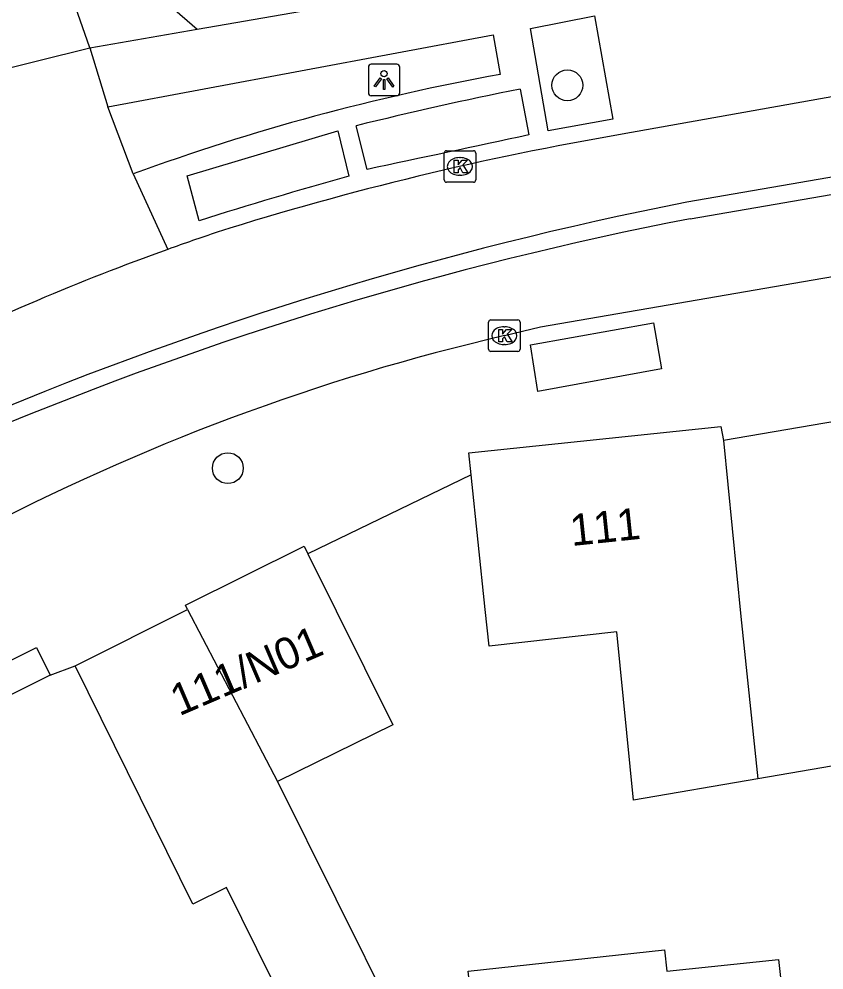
# Model space of a CAD drawing. Extents: x 162880 to 165536, y 384011 to 385179.
# Drawn here: x 164104.25 to 164129.77, y 384471.71 to 384501.87 of the extents above; entities that cross this region are included whole.
import ezdxf

# ---------------------------------------------------------------- set-up
doc = ezdxf.new("R2010")
doc.units = 0
for name, color, linetype in [('IMGEO_Boom', 7, 'Continuous'), ('IMGEO_Groenvoorziening', 7, 'Continuous'), ('IMGEO_Kolk', 7, 'Continuous'), ('IMGEO_Lichtpunt', 7, 'Continuous'), ('IMGEO_Pand', 7, 'Continuous'), ('IMGEO_Pand_nummerreeks', 7, 'Continuous'), ('IMGEO_Rijbaan_lokaal_gesloten', 7, 'Continuous'), ('IMGEO_Rijbaan_lokaal_open', 7, 'Continuous'), ('IMGEO_Voetpad_open', 7, 'Continuous')]:
    doc.layers.add(name, color=color, linetype=linetype)

msp = doc.modelspace()

# ---------------------------------------------------------------- linework, layer by layer
at = {"layer": 'IMGEO_Boom'}
for centre in [(164121.636, 384499.767), (164110.868, 384487.623)]:
    msp.add_circle(centre, 0.489, dxfattribs=at)
at = {"layer": 'IMGEO_Groenvoorziening'}
msp.add_lwpolyline([(164104.532, 384526.316), (164106.678, 384504.355), (164107.3, 384503.812), (164109.893, 384501.549)], dxfattribs=at)
at = {"layer": 'IMGEO_Kolk'}
for p, q in [((164117.729, 384496.766), (164117.729, 384497.618)), ((164117.804, 384497.692), (164118.656, 384497.692)), ((164118.73, 384497.618), (164118.73, 384496.766)), ((164118.217, 384497.472), (164118.242, 384497.472)), ((164118.24, 384496.912), (164118.215, 384496.912)), ((164118.656, 384496.692), (164117.804, 384496.692)), ((164119.136, 384491.4), (164119.136, 384492.252)), ((164119.211, 384492.326), (164120.063, 384492.326)), ((164119.624, 384492.106), (164119.649, 384492.106)), ((164120.137, 384492.252), (164120.137, 384491.4)), ((164119.647, 384491.546), (164119.622, 384491.546)), ((164120.063, 384491.326), (164119.211, 384491.326))]:
    msp.add_line(p, q, dxfattribs=at)
for points in [[(164117.729, 384496.766), (164117.729, 384497.618)], [(164117.804, 384497.692), (164118.656, 384497.692)], [(164118.73, 384497.618), (164118.73, 384496.766)], [(164118.05, 384497.392), (164118.173, 384497.392), (164118.173, 384497.241), (164118.303, 384497.392), (164118.467, 384497.392), (164118.321, 384497.241), (164118.474, 384496.992), (164118.322, 384496.992), (164118.237, 384497.156), (164118.173, 384497.089), (164118.173, 384496.992), (164118.05, 384496.992), (164118.05, 384497.392)], [(164118.656, 384496.692), (164117.804, 384496.692)], [(164119.136, 384491.4), (164119.136, 384492.252)], [(164119.211, 384492.326), (164120.063, 384492.326)], [(164120.137, 384492.252), (164120.137, 384491.4)], [(164119.457, 384492.026), (164119.58, 384492.026), (164119.58, 384491.875), (164119.71, 384492.026), (164119.874, 384492.026), (164119.728, 384491.875), (164119.881, 384491.626), (164119.729, 384491.626), (164119.644, 384491.79), (164119.58, 384491.723), (164119.58, 384491.626), (164119.457, 384491.626), (164119.457, 384492.026)], [(164120.063, 384491.326), (164119.211, 384491.326)]]:
    msp.add_lwpolyline(points, dxfattribs=at)
for centre, start, end in [((164117.806, 384497.616), 91.552, 178.448), ((164117.806, 384497.616), 91.552, 178.448), ((164118.654, 384497.616), 1.552, 88.448), ((164118.654, 384497.616), 1.552, 88.448), ((164117.806, 384496.768), 181.552, 268.448), ((164117.806, 384496.768), 181.552, 268.448), ((164118.654, 384496.768), 271.552, 358.448), ((164118.654, 384496.768), 271.552, 358.448), ((164119.213, 384492.25), 91.552, 178.448), ((164119.213, 384492.25), 91.552, 178.448), ((164120.061, 384492.25), 1.552, 88.448), ((164120.061, 384492.25), 1.552, 88.448), ((164119.213, 384491.402), 181.552, 268.448), ((164119.213, 384491.402), 181.552, 268.448), ((164120.061, 384491.402), 271.552, 358.448), ((164120.061, 384491.402), 271.552, 358.448)]:
    msp.add_arc(centre, 0.0765, start, end, dxfattribs=at)
for centre, major_axis, ratio, start_param, end_param in [((164118.216, 384497.192), (-0.387, 0.002), 0.722429, 4.712389, 7.853982), ((164118.241, 384497.192), (-0.39, 0.002), 0.717154, 1.570796, 4.712389), ((164119.623, 384491.826), (-0.387, 0.002), 0.722429, 4.712389, 7.853982), ((164119.648, 384491.826), (-0.39, 0.002), 0.717154, 1.570796, 4.712389)]:
    msp.add_ellipse(centre, major_axis=major_axis, ratio=ratio, start_param=start_param, end_param=end_param, dxfattribs=at)
at = {"layer": 'IMGEO_Lichtpunt'}
for p, q in [((164115.325, 384500.339), (164115.325, 384499.532)), ((164115.325, 384500.339), (164115.325, 384499.532)), ((164116.227, 384500.434), (164115.419, 384500.434)), ((164116.227, 384500.434), (164115.419, 384500.434)), ((164116.321, 384499.532), (164116.321, 384500.339)), ((164116.321, 384499.532), (164116.321, 384500.339)), ((164115.419, 384499.438), (164116.227, 384499.438)), ((164115.419, 384499.438), (164116.227, 384499.438))]:
    msp.add_line(p, q, dxfattribs=at)
for points in [[(164115.699, 384500.003), (164115.738, 384499.975), (164115.55, 384499.713), (164115.512, 384499.74), (164115.699, 384500.003)], [(164115.801, 384499.955), (164115.848, 384499.955), (164115.848, 384499.633), (164115.801, 384499.633), (164115.801, 384499.955)], [(164115.911, 384499.975), (164115.949, 384500.002), (164116.136, 384499.74), (164116.097, 384499.712), (164115.911, 384499.975)]]:
    msp.add_lwpolyline(points, dxfattribs=at)
msp.add_circle((164115.824, 384500.137), 0.0994, dxfattribs=at)
for centre, start, end in [((164115.419, 384500.339), 90, 180), ((164115.419, 384500.339), 90, 180), ((164116.227, 384500.339), 0, 90), ((164116.227, 384500.339), 0, 90), ((164115.419, 384499.532), 180, 270), ((164115.419, 384499.532), 180, 270), ((164116.227, 384499.532), 270, 0), ((164116.227, 384499.532), 270, 360)]:
    msp.add_arc(centre, 0.0946, start, end, dxfattribs=at)
at = {"layer": 'IMGEO_Pand'}
for points in [[(164134.191, 384489.801), (164126.582, 384488.496)], [(164118.583, 384487.414), (164118.51, 384488.11), (164126.505, 384488.946), (164126.582, 384488.496)], [(164126.582, 384488.496), (164127.134, 384482.92), (164127.673, 384477.771)], [(164127.673, 384477.771), (164123.735, 384477.095), (164123.209, 384482.435), (164119.154, 384481.983), (164119.033, 384483.138), (164118.583, 384487.414)], [(164109.594, 384483.138), (164109.525, 384483.279), (164113.29, 384485.146), (164113.409, 384484.906)], [(164113.409, 384484.906), (164116.1, 384479.483), (164112.445, 384477.691)], [(164109.594, 384483.138), (164112.445, 384477.691)], [(164104.315, 384457.699), (164116.14, 384463.569), (164110.825, 384474.323), (164109.759, 384473.791), (164106.025, 384481.355)], [(164105.235, 384481.061), (164106.025, 384481.355)], [(164136.311, 384481.36), (164136.381, 384480.953), (164136.153, 384480.763), (164136.409, 384479.269), (164127.673, 384477.771)], [(164105.235, 384481.061), (164103.422, 384480.161)], [(164119.047, 384466.705), (164118.49, 384471.674), (164124.714, 384472.353), (164124.785, 384471.675), (164128.335, 384472.046), (164128.811, 384467.799)]]:
    msp.add_lwpolyline(points, dxfattribs=at)
at = {"layer": 'IMGEO_Rijbaan_lokaal_gesloten'}
for points in [[(164260.145, 384521.86), (164253.991, 384520.814), (164230.853, 384516.807), (164214.616, 384514.015), (164194.434, 384510.531), (164173.254, 384506.871), (164153.085, 384503.375), (164131.975, 384499.751), (164123.378, 384498.213)], [(164257.688, 384518.354), (164257.599, 384518.886), (164125.422, 384496.061)], [(164125.528, 384495.535), (164257.688, 384518.354)], [(164119.637, 384491.826), (164120.788, 384492.102), (164132.861, 384494.189), (164153.984, 384497.855), (164174.163, 384501.328), (164196.306, 384505.142), (164215.503, 384508.445), (164230.723, 384511.079), (164255.815, 384515.428), (164260.712, 384516.308), (164261.965, 384516.533)]]:
    msp.add_lwpolyline(points, dxfattribs=at)
for centre, radius, start, end in [((164139.51, 384403.386), 96.19, 99.6546, 107.53249), ((164147.723, 384382.935), 115.303, 101.15181, 124.45379), ((164147.171, 384384.062), 113.554, 100.98769, 124.55292), ((164135.169, 384421.663), 77.466, 108.54321, 109.76939), ((164135.463, 384420.84), 78.34, 109.76871, 116.29617), ((164135.506, 384423.55), 70.096, 103.08436, 117.8656)]:
    msp.add_arc(centre, radius, start, end, dxfattribs=at)
at = {"layer": 'IMGEO_Rijbaan_lokaal_open'}
for points in [[(164106.025, 384481.355), (164109.594, 384483.138)], [(164112.445, 384477.691), (164117.994, 384466.52), (164119.047, 384466.705)]]:
    msp.add_lwpolyline(points, dxfattribs=at)
at = {"layer": 'IMGEO_Voetpad_open'}
for points in [[(164106.497, 384500.959), (164104.377, 384507.009), (164101.155, 384525.73), (164104.532, 384526.316)], [(164109.893, 384501.549), (164115.59, 384502.54), (164129.28, 384504.834), (164129.252, 384505.031)], [(164121.026, 384498.323), (164120.467, 384501.569), (164122.491, 384501.971), (164123.08, 384498.697), (164121.026, 384498.323)], [(164106.497, 384500.959), (164109.893, 384501.549)], [(164107.065, 384499.079), (164119.28, 384501.365), (164119.508, 384500.11)], [(164099.846, 384499.31), (164106.497, 384500.959)], [(164106.497, 384500.959), (164107.065, 384499.079)], [(164120.139, 384499.647), (164120.412, 384498.192)], [(164107.867, 384496.956), (164107.065, 384499.079)], [(164115.289, 384497.095), (164114.934, 384498.481)], [(164109.961, 384495.473), (164109.574, 384496.898), (164114.357, 384498.32), (164114.707, 384496.886)], [(164107.867, 384496.956), (164108.967, 384494.563)], [(164120.462, 384491.532), (164124.37, 384492.237), (164124.621, 384490.777), (164120.7, 384490.056), (164120.462, 384491.532)], [(164118.583, 384487.414), (164113.409, 384484.906)], [(164103.422, 384480.161), (164102.988, 384481.042), (164104.804, 384481.935), (164105.235, 384481.061)]]:
    msp.add_lwpolyline(points, dxfattribs=at)
for centre, radius, start, end in [((164131.959, 384431.095), 70.129, 100.22681, 110.0926), ((164142.765, 384386.445), 115.441, 101.30287, 103.95048), ((164735.003, 381615.536), 2947.445, 102.035433, 102.137277), ((164160.606, 384334.044), 169.187, 105.74104, 107.41807)]:
    msp.add_arc(centre, radius, start, end, dxfattribs=at)

# ---------------------------------------------------------------- texts
at = {"layer": 'IMGEO_Pand_nummerreeks'}
for s, rotation, p in [('111', 5.9695, (164121.772, 384485.153)), ('111/N01', 23.1986, (164109.326, 384479.75))]:
    msp.add_text(s, height=1, rotation=rotation, dxfattribs=at).set_placement(p)

doc.saveas('drawing.dxf')
